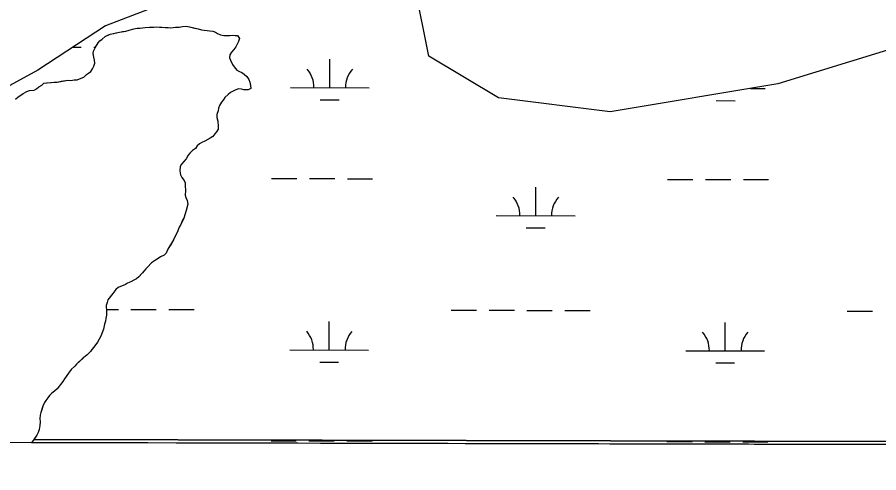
# Model space of a CAD drawing. Extents: x 3180038 to 3217926, y 922069 to 947485.
# Drawn here: x 3198488 to 3199580, y 927448 to 928026 of the extents above; entities that cross this region are included whole.
import ezdxf

# ---------------------------------------------------------------- set-up
doc = ezdxf.new("R2010")
doc.units = 0
for name, color, linetype in [('V-GRID-FRAM', 7, 'Continuous'), ('V-SITE-VEGE', 7, 'Continuous'), ('V-TOPO-SHOR', 7, 'Continuous'), ('V-WETL-SWMP', 7, 'Continuous')]:
    doc.layers.add(name, color=color, linetype=linetype)

msp = doc.modelspace()

# ---------------------------------------------------------------- linework, layer by layer
at = {"layer": 'V-GRID-FRAM'}
msp.add_lwpolyline([(3184312.7, 945707.9), (3215616.6, 945637.4), (3215583.5, 927448.1), (3184263.7, 927518.7), (3184312.7, 945707.9)], dxfattribs=at)
at = {"layer": 'V-SITE-VEGE'}
for p, q in [((3198599.2, 928001.3), (3198605.4, 928004.3)), ((3198605.4, 928004.3), (3198617.3, 928007.1)), ((3198617.3, 928007.1), (3198625.3, 928008.4)), ((3198625.3, 928008.4), (3198629.4, 928009.4)), ((3198629.4, 928009.4), (3198635.3, 928011.1)), ((3198635.3, 928011.1), (3198639.5, 928011.8)), ((3198639.5, 928011.8), (3198643, 928011.8)), ((3198643, 928011.8), (3198649.6, 928012.8)), ((3198649.6, 928012.8), (3198660.7, 928013.4)), ((3198660.7, 928013.4), (3198664.2, 928013.8)), ((3198664.2, 928013.8), (3198668, 928013.1)), ((3198668, 928013.1), (3198671.1, 928013.4)), ((3198671.1, 928013.4), (3198679.1, 928012.7)), ((3198679.1, 928012.7), (3198682.3, 928012.6)), ((3198682.3, 928012.6), (3198688.2, 928013.3)), ((3198688.2, 928013.3), (3198693, 928013.3)), ((3198693, 928013.3), (3198696.9, 928014.3)), ((3198696.9, 928014.3), (3198701.7, 928014.6)), ((3198701.7, 928014.6), (3198705.9, 928013.6)), ((3198705.9, 928013.6), (3198717, 928011.1)), ((3198717, 928011.1), (3198721.2, 928010)), ((3198721.2, 928010), (3198724.6, 928009.3)), ((3198724.6, 928009.3), (3198735.7, 928008.2)), ((3198735.7, 928008.2), (3198738.9, 928007.1)), ((3198738.9, 928007.1), (3198741.6, 928005.4)), ((3198741.6, 928005.4), (3198745.4, 928003.6)), ((3198586.9, 927987.8), (3198590.4, 927993.3)), ((3198590.4, 927993.3), (3198592.5, 927996.1)), ((3198592.5, 927996.1), (3198595.3, 927998.1)), ((3198595.3, 927998.1), (3198599.2, 928001.3)), ((3198745.4, 928003.6), (3198749.3, 928002.6)), ((3198749.3, 928002.6), (3198752.4, 928002.6)), ((3198752.4, 928002.6), (3198757.3, 928002.9)), ((3198757.3, 928002.9), (3198760.4, 928003.2)), ((3198760.4, 928003.2), (3198767, 928002.5)), ((3198768, 927995.2), (3198764.5, 927988.2)), ((3198767, 928002.5), (3198769.4, 927999)), ((3198769.4, 927999), (3198768, 927995.2)), ((3198583.8, 927979.8), (3198584.5, 927982.9)), ((3198584.5, 927982.9), (3198586.9, 927987.8)), ((3198762, 927984.8), (3198759.2, 927981.7)), ((3198764.5, 927988.2), (3198762, 927984.8)), ((3198584.8, 927975.3), (3198583.8, 927979.8)), ((3198585.5, 927971.4), (3198584.8, 927975.3)), ((3198585.8, 927967.6), (3198585.5, 927971.4)), ((3198757.1, 927978.2), (3198756.8, 927974.4)), ((3198756.8, 927974.4), (3198757.8, 927971.3)), ((3198759.2, 927981.7), (3198757.1, 927978.2)), ((3198583, 927960.3), (3198584.7, 927963.8)), ((3198584.7, 927963.8), (3198585.8, 927967.6)), ((3198757.8, 927971.3), (3198760.5, 927966)), ((3198760.5, 927966), (3198762.6, 927962.9)), ((3198762.6, 927962.9), (3198766.1, 927958.7)), ((3198563.4, 927946.5), (3198572.1, 927950)), ((3198572.1, 927950), (3198575.3, 927953.1)), ((3198575.3, 927953.1), (3198578.1, 927954.8)), ((3198578.1, 927954.8), (3198580.9, 927956.9)), ((3198580.9, 927956.9), (3198583, 927960.3)), ((3198766.1, 927958.7), (3198769.2, 927956.9)), ((3198769.2, 927956.9), (3198772.3, 927955.9)), ((3198772.3, 927955.9), (3198775.4, 927953.8)), ((3198775.4, 927953.8), (3198778.5, 927950.6)), ((3198778.5, 927950.6), (3198781.3, 927946.8)), ((3198515.1, 927937.4), (3198518.6, 927939.8)), ((3198518.6, 927939.8), (3198521.4, 927942.2)), ((3198521.4, 927942.2), (3198534.6, 927943.6)), ((3198534.6, 927943.6), (3198538.4, 927943.5)), ((3198538.4, 927943.5), (3198552, 927946.2)), ((3198552, 927946.2), (3198555.4, 927945.5)), ((3198555.4, 927945.5), (3198559.6, 927946.6)), ((3198559.6, 927946.6), (3198563.4, 927946.5)), ((3198781.3, 927946.8), (3198782.3, 927943.7)), ((3198782.3, 927943.7), (3198783.3, 927939.2)), ((3198783.3, 927939.2), (3198783.7, 927935.7)), ((3198488.3, 927924.7), (3198495.3, 927929.2)), ((3198495.3, 927929.2), (3198499.8, 927931.6)), ((3198499.8, 927931.6), (3198503.3, 927932.9)), ((3198503.3, 927932.9), (3198509.2, 927933.3)), ((3198509.2, 927933.3), (3198512, 927935)), ((3198512, 927935), (3198515.1, 927937.4)), ((3198754.8, 927927.8), (3198750.9, 927924)), ((3198757.9, 927930.3), (3198754.8, 927927.8)), ((3198764.5, 927933.7), (3198757.9, 927930.3)), ((3198768, 927935.1), (3198764.5, 927933.7)), ((3198771.8, 927934.7), (3198768, 927935.1)), ((3198775, 927934), (3198771.8, 927934.7)), ((3198780.2, 927933.6), (3198775, 927934)), ((3198783.7, 927935.7), (3198780.2, 927933.6)), ((3198485.5, 927921.9), (3198488.3, 927924.7)), ((3198746.4, 927918.2), (3198743.9, 927914)), ((3198748.8, 927920.6), (3198746.4, 927918.2)), ((3198750.9, 927924), (3198748.8, 927920.6)), ((3198742.2, 927907.1), (3198740.8, 927902.5)), ((3198742.9, 927910.5), (3198742.2, 927907.1)), ((3198743.9, 927914), (3198742.9, 927910.5)), ((3198740.8, 927902.5), (3198740.7, 927898.7)), ((3198740.7, 927898.7), (3198741.8, 927893.9)), ((3198741.8, 927893.9), (3198742.1, 927887.3)), ((3198742.1, 927887.3), (3198742.4, 927883.8)), ((3198735.4, 927874.8), (3198732.3, 927872.7)), ((3198737.9, 927877.9), (3198735.4, 927874.8)), ((3198740.3, 927880.7), (3198737.9, 927877.9)), ((3198742.4, 927883.8), (3198740.3, 927880.7)), ((3198715.5, 927862.7), (3198713.4, 927859.6)), ((3198718.7, 927865.5), (3198715.5, 927862.7)), ((3198721.8, 927866.9), (3198718.7, 927865.5)), ((3198725.6, 927868.9), (3198721.8, 927866.9)), ((3198732.3, 927872.7), (3198725.6, 927868.9)), ((3198706.5, 927853.4), (3198704.4, 927851)), ((3198709.9, 927856.8), (3198706.5, 927853.4)), ((3198713.4, 927859.6), (3198709.9, 927856.8)), ((3198698.8, 927842.7), (3198696, 927839.5)), ((3198701.9, 927846.5), (3198698.8, 927842.7)), ((3198704.4, 927851), (3198701.9, 927846.5)), ((3198694.2, 927836.4), (3198693.8, 927830.9)), ((3198693.8, 927830.9), (3198694.5, 927826)), ((3198696, 927839.5), (3198694.2, 927836.4)), ((3198694.5, 927826), (3198696.2, 927822.5)), ((3198696.2, 927822.5), (3198699.3, 927819)), ((3198699.3, 927819), (3198700.4, 927815.9)), ((3198700.4, 927815.9), (3198700.3, 927812.1)), ((3198700.3, 927812.1), (3198700.7, 927806.2)), ((3198700.7, 927806.2), (3198700.3, 927800.3)), ((3198700.3, 927800.3), (3198701.3, 927797.1)), ((3198701.3, 927797.1), (3198703, 927793.3)), ((3198703.7, 927788.8), (3198701.9, 927780.8)), ((3198703, 927793.3), (3198703.7, 927788.8)), ((3198701.9, 927780.8), (3198698.7, 927771.1)), ((3198698.7, 927771.1), (3198694.9, 927763.1)), ((3198691, 927755.1), (3198685.7, 927743.4)), ((3198692.8, 927759.6), (3198691, 927755.1)), ((3198694.9, 927763.1), (3198692.8, 927759.6)), ((3198685.7, 927743.4), (3198678.7, 927731.6)), ((3198678.7, 927731.6), (3198676.3, 927726.7)), ((3198669.3, 927721.9), (3198666.2, 927719.8)), ((3198673.8, 927724.3), (3198669.3, 927721.9)), ((3198676.3, 927726.7), (3198673.8, 927724.3)), ((3198657.8, 927714.3), (3198652.6, 927709.1)), ((3198662.7, 927717.8), (3198657.8, 927714.3)), ((3198666.2, 927719.8), (3198662.7, 927717.8)), ((3198652.6, 927709.1), (3198641.7, 927696.7)), ((3198627.4, 927688.4), (3198624.7, 927687)), ((3198631.6, 927690.1), (3198627.4, 927688.4)), ((3198635.4, 927692.2), (3198631.6, 927690.1)), ((3198638.9, 927693.9), (3198635.4, 927692.2)), ((3198641.7, 927696.7), (3198638.9, 927693.9)), ((3198612.8, 927680.5), (3198608.6, 927675.6)), ((3198615.6, 927683.3), (3198612.8, 927680.5)), ((3198624.7, 927687), (3198615.6, 927683.3)), ((3198602.3, 927667.3), (3198601.6, 927664.2)), ((3198608.6, 927675.6), (3198602.3, 927667.3)), ((3198601.6, 927664.2), (3198600.5, 927660.4)), ((3198600.5, 927660.4), (3198600.8, 927652.8)), ((3198600.1, 927643.7), (3198599.4, 927640.6)), ((3198600.8, 927647.9), (3198600.1, 927643.7)), ((3198600.8, 927652.8), (3198600.8, 927647.9)), ((3198598.3, 927636.8), (3198596.9, 927630.2)), ((3198599.4, 927640.6), (3198598.3, 927636.8)), ((3198596.9, 927630.2), (3198593.4, 927621.2)), ((3198589.2, 927613.6), (3198584.6, 927607.3)), ((3198591.6, 927617.7), (3198589.2, 927613.6)), ((3198593.4, 927621.2), (3198591.6, 927617.7)), ((3198580.4, 927601.8), (3198576.2, 927597.6)), ((3198582.2, 927604.6), (3198580.4, 927601.8)), ((3198584.6, 927607.3), (3198582.2, 927604.6)), ((3198571.4, 927593.8), (3198562.6, 927585.9)), ((3198573.8, 927595.6), (3198571.4, 927593.8)), ((3198576.2, 927597.6), (3198573.8, 927595.6)), ((3198556, 927579.3), (3198552.5, 927574.5)), ((3198560.5, 927583.5), (3198556, 927579.3)), ((3198562.6, 927585.9), (3198560.5, 927583.5)), ((3198552.5, 927574.5), (3198547.6, 927567.2)), ((3198545.5, 927563.8), (3198538.2, 927554.8)), ((3198547.6, 927567.2), (3198545.5, 927563.8)), ((3198528.4, 927546.1), (3198526.3, 927543)), ((3198531.5, 927549.2), (3198528.4, 927546.1)), ((3198534.7, 927551.6), (3198531.5, 927549.2)), ((3198538.2, 927554.8), (3198534.7, 927551.6)), ((3198522.1, 927537.1), (3198520, 927532.6)), ((3198523.8, 927539.9), (3198522.1, 927537.1)), ((3198526.3, 927543), (3198523.8, 927539.9)), ((3198517.5, 927524.6), (3198516.8, 927521.2)), ((3198520, 927532.6), (3198517.5, 927524.6)), ((3198516.8, 927521.2), (3198516.4, 927517)), ((3198516.4, 927517), (3198516.7, 927512.8)), ((3198516.7, 927512.8), (3198516.4, 927508)), ((3198515.3, 927503.1), (3198514.2, 927499.3)), ((3198516.4, 927508), (3198515.3, 927503.1)), ((3198512.5, 927495.8), (3198508.8, 927490.3)), ((3198514.2, 927499.3), (3198512.5, 927495.8)), ((3198508.3, 927489.6), (3198505.6, 927486.6)), ((3198505.6, 927486.6), (3203314.7, 927475.8)), ((3198508.8, 927490.3), (3198508.3, 927489.6)), ((3203316.7, 927478.5), (3198508.8, 927490.3)), ((3198508.8, 927490.3), (3203316.7, 927478.5))]:
    msp.add_line(p, q, dxfattribs=at)
at = {"layer": 'V-TOPO-SHOR'}
for points in [[(3198485.5, 927921.9), (3198488.3, 927924.7), (3198492.5, 927927.4), (3198495.3, 927929.2), (3198499.8, 927931.6), (3198503.3, 927932.9), (3198509.2, 927933.3), (3198512, 927935), (3198515.1, 927937.4), (3198518.6, 927939.8), (3198521.4, 927942.2), (3198524.9, 927942.6), (3198530.8, 927943.2), (3198534.6, 927943.6), (3198538.4, 927943.5), (3198543.3, 927944.6), (3198552, 927946.2), (3198555.4, 927945.5), (3198559.6, 927946.6), (3198563.4, 927946.5), (3198568.7, 927948.6), (3198572.1, 927950), (3198575.3, 927953.1), (3198578.1, 927954.8), (3198580.9, 927956.9), (3198583, 927960.3), (3198584.7, 927963.8), (3198585.8, 927967.6), (3198585.5, 927971.4), (3198584.8, 927975.3), (3198583.8, 927979.8), (3198584.5, 927982.9), (3198586.9, 927987.8), (3198590.4, 927993.3), (3198592.5, 927996.1), (3198595.3, 927998.1), (3198599.2, 928001.3), (3198602.6, 928003), (3198605.4, 928004.3), (3198610, 928005.4), (3198613.1, 928006), (3198617.3, 928007.1), (3198621.1, 928007.7), (3198625.3, 928008.4), (3198629.4, 928009.4), (3198635.3, 928011.1), (3198639.5, 928011.8), (3198643, 928011.8), (3198649.6, 928012.8), (3198655.2, 928013.1), (3198660.7, 928013.4), (3198664.2, 928013.8), (3198668, 928013.1), (3198671.1, 928013.4), (3198675, 928013), (3198679.1, 928012.7), (3198682.3, 928012.6), (3198688.2, 928013.3), (3198693, 928013.3), (3198696.9, 928014.3), (3198701.7, 928014.6), (3198705.9, 928013.6), (3198712.5, 928012.1)], [(3198712.5, 928012.1), (3198717, 928011.1), (3198721.2, 928010), (3198724.6, 928009.3), (3198731.6, 928008.6), (3198735.7, 928008.2), (3198738.9, 928007.1), (3198741.6, 928005.4), (3198745.4, 928003.6), (3198749.3, 928002.6), (3198752.4, 928002.6), (3198757.3, 928002.9), (3198760.4, 928003.2), (3198763.9, 928002.8), (3198767, 928002.5), (3198769.4, 927999), (3198768, 927995.2), (3198764.5, 927988.2), (3198762, 927984.8), (3198759.2, 927981.7), (3198757.1, 927978.2), (3198756.8, 927974.4), (3198757.8, 927971.3), (3198760.5, 927966), (3198762.6, 927962.9), (3198766.1, 927958.7), (3198769.2, 927956.9), (3198772.3, 927955.9), (3198775.4, 927953.8), (3198778.5, 927950.6), (3198781.3, 927946.8), (3198782.3, 927943.7), (3198783.3, 927939.2), (3198783.7, 927935.7), (3198780.2, 927933.6), (3198775, 927934), (3198771.8, 927934.7), (3198768, 927935.1), (3198764.5, 927933.7), (3198757.9, 927930.3), (3198754.8, 927927.8), (3198750.9, 927924), (3198748.8, 927920.6), (3198746.4, 927918.2), (3198743.9, 927914), (3198742.9, 927910.5), (3198742.2, 927907.1), (3198740.8, 927902.5), (3198740.7, 927898.7), (3198741.8, 927893.9), (3198742.1, 927887.3), (3198742.4, 927883.8), (3198740.3, 927880.7), (3198737.9, 927877.9), (3198735.4, 927874.8), (3198732.3, 927872.7), (3198725.6, 927868.9), (3198721.8, 927866.9), (3198718.7, 927865.5), (3198715.5, 927862.7), (3198713.4, 927859.6), (3198709.9, 927856.8), (3198706.5, 927853.4), (3198704.4, 927851), (3198701.9, 927846.5), (3198698.8, 927842.7), (3198696, 927839.5), (3198694.2, 927836.4), (3198693.8, 927830.9), (3198694.5, 927826), (3198696.2, 927822.5), (3198699.3, 927819), (3198700.4, 927815.9), (3198700.3, 927812.1), (3198700.7, 927806.2), (3198700.3, 927800.3), (3198701.3, 927797.1), (3198703, 927793.3), (3198703.7, 927788.8), (3198702.6, 927784.3), (3198701.9, 927780.8), (3198698.7, 927771.1), (3198697.3, 927768.3), (3198694.9, 927763.1), (3198692.8, 927759.6), (3198691, 927755.1), (3198687.1, 927746.5), (3198685.7, 927743.4), (3198682.6, 927738.2), (3198680.8, 927735), (3198678.7, 927731.6), (3198676.3, 927726.7), (3198673.8, 927724.3), (3198669.3, 927721.9), (3198666.2, 927719.8), (3198662.7, 927717.8), (3198657.8, 927714.3), (3198652.6, 927709.1), (3198650.5, 927706.7), (3198646.3, 927701.9), (3198641.7, 927696.7)], [(3198641.7, 927696.7), (3198638.9, 927693.9), (3198635.4, 927692.2), (3198631.6, 927690.1), (3198627.4, 927688.4), (3198624.7, 927687), (3198619.8, 927685), (3198615.6, 927683.3), (3198612.8, 927680.5), (3198608.6, 927675.6), (3198602.3, 927667.3), (3198601.6, 927664.2), (3198600.5, 927660.4), (3198600.8, 927652.8), (3198600.8, 927647.9), (3198600.1, 927643.7), (3198599.4, 927640.6), (3198598.3, 927636.8), (3198596.9, 927630.2), (3198593.4, 927621.2), (3198591.6, 927617.7), (3198589.2, 927613.6), (3198584.6, 927607.3), (3198582.2, 927604.6), (3198580.4, 927601.8), (3198576.2, 927597.6), (3198573.8, 927595.6), (3198571.4, 927593.8), (3198571, 927593.5), (3198562.6, 927585.9), (3198560.5, 927583.5), (3198556, 927579.3), (3198552.5, 927574.5), (3198547.6, 927567.2), (3198545.5, 927563.8), (3198538.2, 927554.8), (3198534.7, 927551.6), (3198531.5, 927549.2), (3198528.4, 927546.1), (3198526.3, 927543), (3198523.8, 927539.9), (3198522.1, 927537.1), (3198520, 927532.6), (3198518.6, 927528.1), (3198517.5, 927524.6), (3198516.8, 927521.2), (3198516.4, 927517), (3198516.7, 927512.8), (3198516.4, 927508), (3198515.3, 927503.1), (3198514.2, 927499.3), (3198512.5, 927495.8), (3198508.3, 927489.6), (3198505.6, 927486.6)]]:
    msp.add_lwpolyline(points, dxfattribs=at)
at = {"layer": 'V-WETL-SWMP'}
for p, q in [((3198558.4, 927988.1), (3198568.6, 927988.1)), ((3198584.6, 927988), (3198587.1, 927988)), ((3198883.8, 927936.6), (3198883.8, 927972.6)), ((3198833.8, 927936.7), (3198933.8, 927936.5)), ((3199416.9, 927935.4), (3199435.7, 927935.4)), ((3198871.7, 927921.2), (3198895.7, 927921.2)), ((3199373.6, 927920.1), (3199397.6, 927920)), ((3198810.1, 927821.4), (3198842.1, 927821.3)), ((3198858.1, 927821.3), (3198890.1, 927821.2)), ((3198906.1, 927821.1), (3198938.1, 927821.1)), ((3199312, 927820.2), (3199344, 927820.2)), ((3199360, 927820.1), (3199392, 927820.1)), ((3199408, 927820), (3199440, 927819.9)), ((3199144.8, 927774.2), (3199144.9, 927810.2)), ((3199094.8, 927774.3), (3199194.8, 927774.1)), ((3199132.8, 927758.8), (3199156.8, 927758.7)), ((3198600.7, 927655.3), (3198615.8, 927655.3)), ((3198631.8, 927655.3), (3198663.8, 927655.2)), ((3198679.8, 927655.2), (3198711.8, 927655.1)), ((3199037.7, 927654.4), (3199069.7, 927654.3)), ((3199085.7, 927654.2), (3199117.7, 927654.2)), ((3199133.7, 927654.1), (3199165.7, 927654.1)), ((3199181.7, 927654), (3199213.7, 927654)), ((3199539.6, 927653.2), (3199571.6, 927653.1)), ((3198883, 927604), (3198883.1, 927640)), ((3199384.9, 927602.8), (3199385, 927638.8)), ((3198833, 927604.1), (3198933, 927603.8)), ((3199334.9, 927602.9), (3199434.9, 927602.7)), ((3198871, 927588.6), (3198895, 927588.5)), ((3199372.9, 927587.4), (3199396.9, 927587.4)), ((3198809.3, 927488.7), (3198841.3, 927488.6)), ((3198857.3, 927488.6), (3198889.3, 927488.5)), ((3198905.3, 927488.5), (3198937.3, 927488.4)), ((3199311.2, 927487.6), (3199343.2, 927487.5)), ((3199359.2, 927487.5), (3199391.2, 927487.4)), ((3199407.2, 927487.3), (3199439.2, 927487.3))]:
    msp.add_line(p, q, dxfattribs=at)
for points in [[(3200424.7, 928578.6), (3200460.1, 928490), (3200548.5, 928383.8), (3200707.8, 928242.2), (3200796.2, 928100.6), (3200778.5, 927941.2), (3200707.8, 927941.2), (3200637, 927958.9), (3200513.2, 927994.3), (3200336.2, 928029.7), (3199964.7, 928029.7), (3199805.4, 928012), (3199681.6, 928012), (3199451.6, 927941.2), (3199239.3, 927905.8), (3199097.7, 927923.5), (3199009.3, 927976.6), (3198991.6, 928065.1), (3198867.7, 928118.3), (3198599.6, 928015.1), (3198513.9, 927958.9), (3198319.3, 927852.7)], [(3198485.5, 927921.9), (3198488.3, 927924.7), (3198492.5, 927927.4), (3198495.3, 927929.2), (3198499.8, 927931.6), (3198503.3, 927932.9), (3198509.2, 927933.3), (3198512, 927935), (3198515.1, 927937.4), (3198518.6, 927939.8), (3198521.4, 927942.2), (3198524.9, 927942.6), (3198530.8, 927943.2), (3198534.6, 927943.6), (3198538.4, 927943.5), (3198543.3, 927944.6), (3198552, 927946.2), (3198555.4, 927945.5), (3198559.6, 927946.6), (3198563.4, 927946.5), (3198572.1, 927950), (3198575.3, 927953.1), (3198578.1, 927954.8), (3198580.9, 927956.9), (3198583, 927960.3), (3198584.7, 927963.8), (3198585.8, 927967.6), (3198585.5, 927971.4), (3198584.8, 927975.3), (3198583.8, 927979.8), (3198584.5, 927982.9), (3198586.9, 927987.8), (3198590.4, 927993.3), (3198592.5, 927996.1), (3198595.3, 927998.1), (3198599.2, 928001.3), (3198605.4, 928004.3), (3198610, 928005.4), (3198613.1, 928006), (3198617.3, 928007.1), (3198621.1, 928007.7), (3198625.3, 928008.4), (3198629.4, 928009.4), (3198635.3, 928011.1), (3198639.5, 928011.8), (3198643, 928011.8), (3198649.6, 928012.8), (3198660.7, 928013.4), (3198664.2, 928013.8), (3198668, 928013.1), (3198671.1, 928013.4), (3198675, 928013), (3198679.1, 928012.7), (3198682.3, 928012.6), (3198688.2, 928013.3), (3198693, 928013.3), (3198696.9, 928014.3), (3198701.7, 928014.6), (3198705.9, 928013.6), (3198712.5, 928012.1), (3198717, 928011.1), (3198721.2, 928010), (3198724.6, 928009.3), (3198731.6, 928008.6), (3198735.7, 928008.2), (3198738.9, 928007.1), (3198741.6, 928005.4), (3198745.4, 928003.6), (3198749.3, 928002.6), (3198752.4, 928002.6), (3198757.3, 928002.9), (3198760.4, 928003.2), (3198763.9, 928002.8), (3198767, 928002.5), (3198769.4, 927999), (3198768, 927995.2), (3198764.5, 927988.2), (3198762, 927984.8), (3198759.2, 927981.7), (3198757.1, 927978.2), (3198756.8, 927974.4), (3198757.8, 927971.3), (3198760.5, 927966), (3198762.6, 927962.9), (3198766.1, 927958.7), (3198769.2, 927956.9), (3198772.3, 927955.9), (3198775.4, 927953.8), (3198778.5, 927950.6), (3198781.3, 927946.8), (3198782.3, 927943.7), (3198783.3, 927939.2), (3198783.7, 927935.7), (3198780.2, 927933.6), (3198775, 927934), (3198771.8, 927934.7), (3198768, 927935.1), (3198764.5, 927933.7), (3198757.9, 927930.3), (3198754.8, 927927.8), (3198750.9, 927924), (3198748.8, 927920.6), (3198746.4, 927918.2), (3198743.9, 927914), (3198742.9, 927910.5), (3198742.2, 927907.1), (3198740.8, 927902.5), (3198740.7, 927898.7), (3198741.8, 927893.9), (3198742.1, 927887.3), (3198742.4, 927883.8), (3198740.3, 927880.7), (3198737.9, 927877.9), (3198735.4, 927874.8), (3198732.3, 927872.7), (3198725.6, 927868.9), (3198721.8, 927866.9), (3198718.7, 927865.5), (3198715.5, 927862.7), (3198713.4, 927859.6), (3198709.9, 927856.8), (3198706.5, 927853.4), (3198704.4, 927851), (3198701.9, 927846.5), (3198698.8, 927842.7), (3198696, 927839.5), (3198694.2, 927836.4), (3198693.8, 927830.9), (3198694.5, 927826), (3198696.2, 927822.5), (3198699.3, 927819), (3198700.4, 927815.9), (3198700.3, 927812.1), (3198700.7, 927806.2), (3198700.3, 927800.3), (3198701.3, 927797.1), (3198703, 927793.3), (3198703.7, 927788.8), (3198702.6, 927784.3), (3198701.9, 927780.8), (3198698.7, 927771.1), (3198697.3, 927768.3), (3198694.9, 927763.1), (3198692.8, 927759.6), (3198691, 927755.1), (3198687.1, 927746.5), (3198685.7, 927743.4), (3198682.6, 927738.2), (3198680.8, 927735), (3198678.7, 927731.6), (3198676.3, 927726.7), (3198673.8, 927724.3), (3198669.3, 927721.9), (3198666.2, 927719.8), (3198662.7, 927717.8), (3198657.8, 927714.3), (3198652.6, 927709.1), (3198646.3, 927701.9), (3198641.7, 927696.7), (3198638.9, 927693.9), (3198635.4, 927692.2), (3198631.6, 927690.1), (3198627.4, 927688.4), (3198624.7, 927687), (3198619.8, 927685), (3198615.6, 927683.3), (3198612.8, 927680.5), (3198608.6, 927675.7), (3198602.3, 927667.3), (3198601.6, 927664.2), (3198600.5, 927660.4), (3198600.8, 927652.8), (3198600.8, 927647.9), (3198600.1, 927643.7), (3198599.4, 927640.6), (3198598.3, 927636.8), (3198596.9, 927630.2), (3198593.4, 927621.2), (3198591.6, 927617.7), (3198589.2, 927613.6), (3198584.6, 927607.3), (3198582.2, 927604.6), (3198580.4, 927601.8), (3198576.2, 927597.6), (3198573.8, 927595.6), (3198571.4, 927593.8), (3198571, 927593.5), (3198562.6, 927585.9), (3198560.5, 927583.5), (3198556, 927579.3), (3198552.5, 927574.5), (3198547.6, 927567.2), (3198545.5, 927563.8), (3198538.2, 927554.8), (3198534.7, 927551.6), (3198531.5, 927549.2), (3198528.4, 927546.1), (3198526.3, 927543), (3198523.8, 927539.9), (3198522.1, 927537.1), (3198520, 927532.6), (3198518.6, 927528.1), (3198517.5, 927524.6), (3198516.8, 927521.2), (3198516.4, 927517), (3198516.7, 927512.8), (3198516.4, 927508), (3198515.3, 927503.1), (3198514.2, 927499.3), (3198512.5, 927495.8), (3198508.3, 927489.6), (3198505.6, 927486.6)], [(3198505.6, 927486.6), (3203209.7, 927476)]]:
    msp.add_lwpolyline(points, dxfattribs=at)
for centre, start, end in [((3198828.5, 927937.2), 359.099, 40.6427), ((3198939, 927937), 139.099, 180.6427), ((3199089.6, 927774.8), 359.099, 40.6427), ((3199200.1, 927774.5), 139.099, 180.6427), ((3198827.8, 927604.6), 359.099, 40.6427), ((3198938.3, 927604.3), 139.099, 180.6427), ((3199329.7, 927603.4), 359.099, 40.6427), ((3199440.2, 927603.2), 139.099, 180.6427)]:
    msp.add_arc(centre, 35.2, start, end, dxfattribs=at)

doc.saveas('drawing.dxf')
